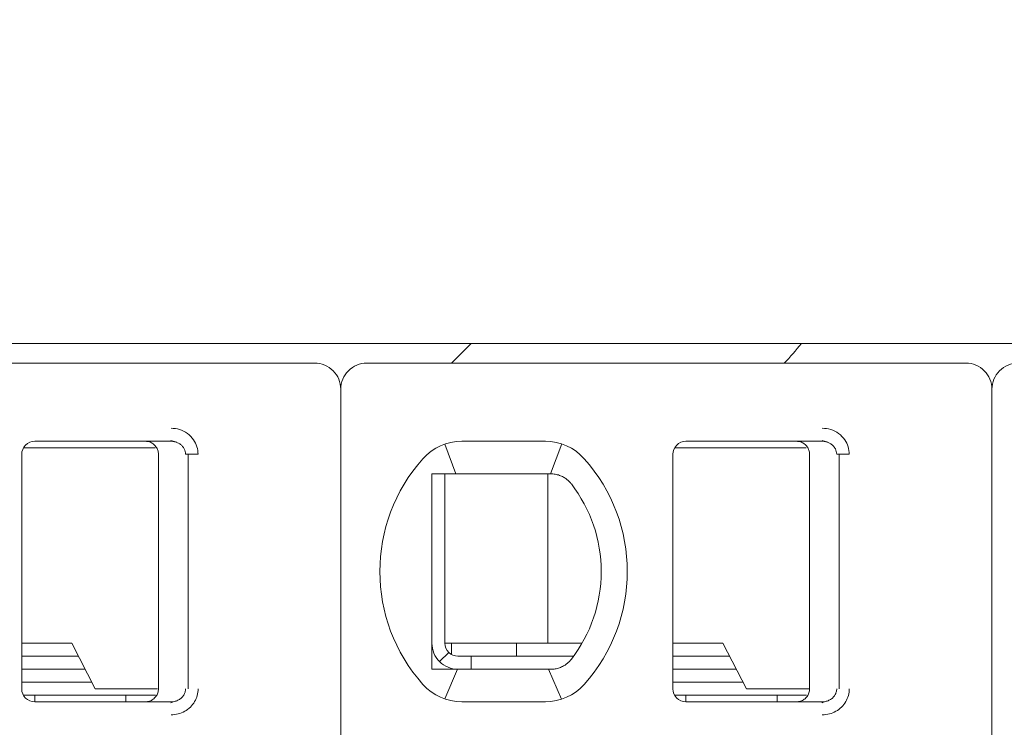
# Model space of a CAD drawing. Header units: millimetres. Extents: x -1114 to 1396, y -630 to 631.
# Tile 647 of 656: x 438.61 to 446.17, y 148.27 to 153.7. Entities that reach past the tile are written whole.
import ezdxf

# ---------------------------------------------------------------- set-up
doc = ezdxf.new("R2010")
doc.units = ezdxf.units.MM
doc.header["$MEASUREMENT"] = 0

msp = doc.modelspace()

# ---------------------------------------------------------------- linework, layer by layer
at = {"lineweight": 18}
for points, knots in [([(1038.9843, -629.7647), (1038.9843, -629.7647), (-1111.4882, -629.7647), (-1111.4882, -629.7647), (-1111.4882, -629.7647), (-1111.4882, -629.7647), (-1111.4882, 630.7883), (-1111.4882, 630.7883), (-1111.4882, 630.7883), (-1111.4882, 630.7883), (1038.9843, 630.7883), (1038.9843, 630.7883)], [0, 0, 0, 0, 0.333333, 0.333333, 0.333333, 0.333333, 0.666667, 0.666667, 0.666667, 0.666667, 1, 1, 1, 1]), ([(441.0729, 150.8657), (441.0729, 150.9187), (441.0518, 150.9696), (441.0143, 151.0071), (441.0143, 151.0071), (440.9768, 151.0446), (440.9259, 151.0657), (440.8729, 151.0657)], [0, 0, 0, 0, 0.5, 0.5, 0.5, 0.5, 1, 1, 1, 1]), ([(441.2729, 151.0657), (441.2198, 151.0657), (441.1689, 151.0446), (441.1314, 151.0071), (441.1314, 151.0071), (441.0939, 150.9696), (441.0729, 150.9187), (441.0729, 150.8657)], [0, 0, 0, 0, 0.5, 0.5, 0.5, 0.5, 1, 1, 1, 1]), ([(446.0729, 150.8657), (446.0729, 150.9187), (446.0518, 150.9696), (446.0143, 151.0071), (446.0143, 151.0071), (445.9768, 151.0446), (445.9259, 151.0657), (445.8729, 151.0657)], [0, 0, 0, 0, 0.5, 0.5, 0.5, 0.5, 1, 1, 1, 1]), ([(446.2729, 151.0657), (446.2198, 151.0657), (446.1689, 151.0446), (446.1314, 151.0071), (446.1314, 151.0071), (446.0939, 150.9696), (446.0729, 150.9187), (446.0729, 150.8657)], [0, 0, 0, 0, 0.5, 0.5, 0.5, 0.5, 1, 1, 1, 1]), ([(439.7703, 150.5657), (439.7923, 150.5658), (439.8135, 150.5626), (439.8346, 150.5558), (439.8346, 150.5558), (439.8557, 150.549), (439.8767, 150.5387), (439.8953, 150.5251), (439.8953, 150.5251), (439.9138, 150.5115), (439.9299, 150.4945), (439.9421, 150.4773), (439.9421, 150.4773), (439.9543, 150.4601), (439.9626, 150.4426), (439.9683, 150.424), (439.9683, 150.424), (439.9741, 150.4055), (439.9772, 150.386), (439.9773, 150.3657)], [0, 0, 0, 0, 0.2, 0.2, 0.2, 0.2, 0.4, 0.4, 0.4, 0.4, 0.6, 0.6, 0.6, 0.6, 0.8, 0.8, 0.8, 0.8, 1, 1, 1, 1]), ([(444.7703, 150.5657), (444.7923, 150.5658), (444.8135, 150.5626), (444.8346, 150.5558), (444.8346, 150.5558), (444.8557, 150.549), (444.8767, 150.5387), (444.8953, 150.5251), (444.8953, 150.5251), (444.9138, 150.5115), (444.9299, 150.4945), (444.9421, 150.4773), (444.9421, 150.4773), (444.9543, 150.4601), (444.9626, 150.4426), (444.9683, 150.424), (444.9683, 150.424), (444.9741, 150.4055), (444.9772, 150.386), (444.9773, 150.3657)], [0, 0, 0, 0, 0.2, 0.2, 0.2, 0.2, 0.4, 0.4, 0.4, 0.4, 0.6, 0.6, 0.6, 0.6, 0.8, 0.8, 0.8, 0.8, 1, 1, 1, 1]), ([(438.7229, 150.4657), (438.6963, 150.4657), (438.6709, 150.4551), (438.6521, 150.4364), (438.6521, 150.4364), (438.6334, 150.4176), (438.6229, 150.3922), (438.6229, 150.3657)], [0, 0, 0, 0, 0.5, 0.5, 0.5, 0.5, 1, 1, 1, 1]), ([(438.7229, 150.4657), (438.6963, 150.4657), (438.6709, 150.4551), (438.6521, 150.4364), (438.6521, 150.4364), (438.6334, 150.4176), (438.6229, 150.3922), (438.6229, 150.3657)], [0, 0, 0, 0, 0.5, 0.5, 0.5, 0.5, 1, 1, 1, 1]), ([(439.6729, 150.3657), (439.6729, 150.3761), (439.6712, 150.3865), (439.668, 150.3965), (439.668, 150.3965), (439.6648, 150.4064), (439.66, 150.4159), (439.6538, 150.4243), (439.6538, 150.4243), (439.6477, 150.4328), (439.6403, 150.4403), (439.6318, 150.4464), (439.6318, 150.4464), (439.6234, 150.4526), (439.6139, 150.4574), (439.604, 150.4607), (439.604, 150.4607), (439.594, 150.464), (439.5834, 150.4657), (439.5729, 150.4657)], [0, 0, 0, 0, 0.2, 0.2, 0.2, 0.2, 0.4, 0.4, 0.4, 0.4, 0.6, 0.6, 0.6, 0.6, 0.8, 0.8, 0.8, 0.8, 1, 1, 1, 1]), ([(439.7703, 150.4657), (439.779, 150.4657), (439.7878, 150.4647), (439.7963, 150.4628), (439.7963, 150.4628), (439.8046, 150.461), (439.8128, 150.4583), (439.8205, 150.4547), (439.8205, 150.4547), (439.8281, 150.4512), (439.8353, 150.4469), (439.8418, 150.4419), (439.8418, 150.4419), (439.848, 150.4371), (439.8536, 150.4317), (439.8586, 150.4258), (439.8586, 150.4258), (439.8631, 150.4203), (439.867, 150.4144), (439.8703, 150.4082), (439.8703, 150.4082), (439.8735, 150.402), (439.876, 150.3954), (439.8778, 150.3886), (439.8778, 150.3886), (439.8798, 150.3811), (439.8808, 150.3734), (439.8808, 150.3657)], [0, 0, 0, 0, 0.142857, 0.142857, 0.142857, 0.142857, 0.285714, 0.285714, 0.285714, 0.285714, 0.428571, 0.428571, 0.428571, 0.428571, 0.571429, 0.571429, 0.571429, 0.571429, 0.714286, 0.714286, 0.714286, 0.714286, 0.857143, 0.857143, 0.857143, 0.857143, 1, 1, 1, 1]), ([(443.7229, 150.4657), (443.6963, 150.4657), (443.6709, 150.4551), (443.6521, 150.4364), (443.6521, 150.4364), (443.6334, 150.4176), (443.6229, 150.3922), (443.6229, 150.3657)], [0, 0, 0, 0, 0.5, 0.5, 0.5, 0.5, 1, 1, 1, 1]), ([(443.7229, 150.4657), (443.6963, 150.4657), (443.6709, 150.4551), (443.6521, 150.4364), (443.6521, 150.4364), (443.6334, 150.4176), (443.6229, 150.3922), (443.6229, 150.3657)], [0, 0, 0, 0, 0.5, 0.5, 0.5, 0.5, 1, 1, 1, 1]), ([(444.6729, 150.3657), (444.6729, 150.3761), (444.6712, 150.3865), (444.668, 150.3965), (444.668, 150.3965), (444.6648, 150.4064), (444.66, 150.4159), (444.6538, 150.4243), (444.6538, 150.4243), (444.6477, 150.4328), (444.6403, 150.4403), (444.6318, 150.4464), (444.6318, 150.4464), (444.6234, 150.4526), (444.6139, 150.4574), (444.604, 150.4607), (444.604, 150.4607), (444.594, 150.464), (444.5834, 150.4657), (444.5729, 150.4657)], [0, 0, 0, 0, 0.2, 0.2, 0.2, 0.2, 0.4, 0.4, 0.4, 0.4, 0.6, 0.6, 0.6, 0.6, 0.8, 0.8, 0.8, 0.8, 1, 1, 1, 1]), ([(444.7703, 150.4657), (444.779, 150.4657), (444.7878, 150.4647), (444.7963, 150.4628), (444.7963, 150.4628), (444.8046, 150.461), (444.8128, 150.4583), (444.8205, 150.4547), (444.8205, 150.4547), (444.8281, 150.4512), (444.8353, 150.4469), (444.8418, 150.4419), (444.8418, 150.4419), (444.848, 150.4371), (444.8536, 150.4317), (444.8586, 150.4258), (444.8586, 150.4258), (444.8631, 150.4203), (444.867, 150.4144), (444.8703, 150.4082), (444.8703, 150.4082), (444.8735, 150.402), (444.876, 150.3954), (444.8778, 150.3886), (444.8778, 150.3886), (444.8798, 150.3811), (444.8808, 150.3734), (444.8808, 150.3657)], [0, 0, 0, 0, 0.142857, 0.142857, 0.142857, 0.142857, 0.285714, 0.285714, 0.285714, 0.285714, 0.428571, 0.428571, 0.428571, 0.428571, 0.571429, 0.571429, 0.571429, 0.571429, 0.714286, 0.714286, 0.714286, 0.714286, 0.857143, 0.857143, 0.857143, 0.857143, 1, 1, 1, 1]), ([(441.8343, 150.2157), (441.8276, 150.2157), (441.8208, 150.2157), (441.8139, 150.2157), (441.8139, 150.2157), (441.8071, 150.2157), (441.8003, 150.2157), (441.7935, 150.2157), (441.7935, 150.2157), (441.7866, 150.2157), (441.7797, 150.2157), (441.7729, 150.2157)], [0, 0, 0, 0, 0.333333, 0.333333, 0.333333, 0.333333, 0.666667, 0.666667, 0.666667, 0.666667, 1, 1, 1, 1]), ([(441.7729, 150.2157), (441.7729, 150.1647), (441.7729, 150.1122), (441.7729, 150.0573), (441.7729, 150.0573), (441.7729, 150.0298), (441.7729, 150.0017), (441.7729, 149.9728), (441.7729, 149.9728), (441.7729, 149.9583), (441.7729, 149.9437), (441.7729, 149.9287), (441.7729, 149.9287), (441.7729, 149.9138), (441.7729, 149.8986), (441.7729, 149.8833), (441.7729, 149.8833), (441.7729, 149.8525), (441.7729, 149.8209), (441.7729, 149.7882), (441.7729, 149.7882), (441.7729, 149.7555), (441.7729, 149.7217), (441.7729, 149.6864), (441.7729, 149.6864), (441.7729, 149.6687), (441.7729, 149.6507), (441.7729, 149.6326), (441.7729, 149.6326), (441.7729, 149.6145), (441.7729, 149.5963), (441.7729, 149.5778), (441.7729, 149.5778), (441.7729, 149.5592), (441.7729, 149.5405), (441.7729, 149.5216), (441.7729, 149.5216), (441.7729, 149.5026), (441.7729, 149.4833), (441.7729, 149.4643), (441.7729, 149.4643), (441.7729, 149.4263), (441.7729, 149.3887), (441.7729, 149.3517), (441.7729, 149.3517), (441.7729, 149.3424), (441.7729, 149.3332), (441.7729, 149.3239), (441.7729, 149.3239), (441.7729, 149.3147), (441.7729, 149.3055), (441.7729, 149.2964), (441.7729, 149.2964), (441.7729, 149.2782), (441.7729, 149.2604), (441.7729, 149.2429), (441.7729, 149.2429), (441.7729, 149.208), (441.7729, 149.1743), (441.7729, 149.1417), (441.7729, 149.1417), (441.7729, 149.1253), (441.7729, 149.1093), (441.7729, 149.0934), (441.7729, 149.0934), (441.7729, 149.0775), (441.7729, 149.0619), (441.7729, 149.0466), (441.7729, 149.0466), (441.7729, 149.0159), (441.7729, 148.9863), (441.7729, 148.9575), (441.7729, 148.9575), (441.7729, 148.9288), (441.7729, 148.9008), (441.7729, 148.8735), (441.7729, 148.8735), (441.7729, 148.8188), (441.7729, 148.7665), (441.7729, 148.7157)], [0, 0, 0, 0, 0.05, 0.05, 0.05, 0.05, 0.1, 0.1, 0.1, 0.1, 0.15, 0.15, 0.15, 0.15, 0.2, 0.2, 0.2, 0.2, 0.25, 0.25, 0.25, 0.25, 0.3, 0.3, 0.3, 0.3, 0.35, 0.35, 0.35, 0.35, 0.4, 0.4, 0.4, 0.4, 0.45, 0.45, 0.45, 0.45, 0.5, 0.5, 0.5, 0.5, 0.55, 0.55, 0.55, 0.55, 0.6, 0.6, 0.6, 0.6, 0.65, 0.65, 0.65, 0.65, 0.7, 0.7, 0.7, 0.7, 0.75, 0.75, 0.75, 0.75, 0.8, 0.8, 0.8, 0.8, 0.85, 0.85, 0.85, 0.85, 0.9, 0.9, 0.9, 0.9, 0.95, 0.95, 0.95, 0.95, 1, 1, 1, 1]), ([(442.002, 150.2157), (441.9969, 150.2157), (441.9917, 150.2157), (441.9864, 150.2157), (441.9864, 150.2157), (441.9811, 150.2157), (441.9758, 150.2157), (441.9704, 150.2157), (441.9704, 150.2157), (441.965, 150.2157), (441.9595, 150.2157), (441.9539, 150.2157), (441.9539, 150.2157), (441.9482, 150.2157), (441.9424, 150.2157), (441.9365, 150.2157), (441.9365, 150.2157), (441.9305, 150.2157), (441.9243, 150.2157), (441.9181, 150.2157), (441.9181, 150.2157), (441.9118, 150.2157), (441.9054, 150.2157), (441.8988, 150.2157), (441.8988, 150.2157), (441.8922, 150.2157), (441.8854, 150.2157), (441.8785, 150.2157), (441.8785, 150.2157), (441.8715, 150.2157), (441.8644, 150.2157), (441.857, 150.2157), (441.857, 150.2157), (441.8497, 150.2157), (441.8421, 150.2157), (441.8343, 150.2157)], [0, 0, 0, 0, 0.111111, 0.111111, 0.111111, 0.111111, 0.222222, 0.222222, 0.222222, 0.222222, 0.333333, 0.333333, 0.333333, 0.333333, 0.444444, 0.444444, 0.444444, 0.444444, 0.555556, 0.555556, 0.555556, 0.555556, 0.666667, 0.666667, 0.666667, 0.666667, 0.777778, 0.777778, 0.777778, 0.777778, 0.888889, 0.888889, 0.888889, 0.888889, 1, 1, 1, 1]), ([(442.6437, 150.2157), (442.6481, 150.2157), (442.6527, 150.2157), (442.6573, 150.2157), (442.6573, 150.2157), (442.6618, 150.2157), (442.6665, 150.2157), (442.6712, 150.2157), (442.6712, 150.2157), (442.6759, 150.2157), (442.6805, 150.2157), (442.6852, 150.2157)], [0, 0, 0, 0, 0.333333, 0.333333, 0.333333, 0.333333, 0.666667, 0.666667, 0.666667, 0.666667, 1, 1, 1, 1]), ([(442.6852, 150.2157), (442.6965, 150.2157), (442.7077, 150.2147), (442.7188, 150.2128), (442.7188, 150.2128), (442.7299, 150.2109), (442.7409, 150.2081), (442.7516, 150.2043), (442.7516, 150.2043), (442.7623, 150.2006), (442.7728, 150.1958), (442.7829, 150.1902)], [0, 0, 0, 0, 0.333333, 0.333333, 0.333333, 0.333333, 0.666667, 0.666667, 0.666667, 0.666667, 1, 1, 1, 1]), ([(442.7829, 150.1902), (442.7912, 150.1856), (442.799, 150.1804), (442.8063, 150.1749), (442.8063, 150.1749), (442.8136, 150.1693), (442.8204, 150.1633), (442.8266, 150.1571), (442.8266, 150.1571), (442.8329, 150.1509), (442.8385, 150.1445), (442.8436, 150.1379)], [0, 0, 0, 0, 0.333333, 0.333333, 0.333333, 0.333333, 0.666667, 0.666667, 0.666667, 0.666667, 1, 1, 1, 1]), ([(441.7729, 148.9157), (441.7729, 148.8626), (441.7939, 148.8117), (441.8314, 148.7742), (441.8314, 148.7742), (441.8689, 148.7367), (441.9198, 148.7157), (441.9729, 148.7157)], [0, 0, 0, 0, 0.5, 0.5, 0.5, 0.5, 1, 1, 1, 1]), ([(441.8729, 148.9157), (441.8729, 148.8891), (441.8834, 148.8637), (441.9021, 148.8449), (441.9021, 148.8449), (441.9209, 148.8262), (441.9463, 148.8157), (441.9729, 148.8157)], [0, 0, 0, 0, 0.5, 0.5, 0.5, 0.5, 1, 1, 1, 1]), ([(442.8436, 148.7934), (442.8382, 148.7865), (442.8324, 148.7799), (442.8261, 148.7737), (442.8261, 148.7737), (442.8198, 148.7674), (442.813, 148.7615), (442.8058, 148.7561), (442.8058, 148.7561), (442.7986, 148.7506), (442.791, 148.7456), (442.7829, 148.7411)], [0, 0, 0, 0, 0.333333, 0.333333, 0.333333, 0.333333, 0.666667, 0.666667, 0.666667, 0.666667, 1, 1, 1, 1]), ([(441.7729, 148.7157), (441.7797, 148.7157), (441.7866, 148.7157), (441.7935, 148.7157), (441.7935, 148.7157), (441.8003, 148.7157), (441.8071, 148.7157), (441.8139, 148.7157), (441.8139, 148.7157), (441.8208, 148.7157), (441.8276, 148.7157), (441.8343, 148.7157)], [0, 0, 0, 0, 0.333333, 0.333333, 0.333333, 0.333333, 0.666667, 0.666667, 0.666667, 0.666667, 1, 1, 1, 1]), ([(441.8343, 148.7157), (441.8421, 148.7157), (441.8497, 148.7157), (441.857, 148.7157), (441.857, 148.7157), (441.8644, 148.7157), (441.8715, 148.7157), (441.8785, 148.7157), (441.8785, 148.7157), (441.8854, 148.7157), (441.8922, 148.7157), (441.8988, 148.7157), (441.8988, 148.7157), (441.9054, 148.7157), (441.9118, 148.7157), (441.9181, 148.7157), (441.9181, 148.7157), (441.9243, 148.7157), (441.9305, 148.7157), (441.9364, 148.7157), (441.9364, 148.7157), (441.9424, 148.7157), (441.9482, 148.7157), (441.9539, 148.7157), (441.9539, 148.7157), (441.9595, 148.7157), (441.965, 148.7157), (441.9704, 148.7157), (441.9704, 148.7157), (441.9758, 148.7157), (441.9811, 148.7157), (441.9864, 148.7157), (441.9864, 148.7157), (441.9917, 148.7157), (441.9969, 148.7157), (442.002, 148.7157)], [0, 0, 0, 0, 0.111111, 0.111111, 0.111111, 0.111111, 0.222222, 0.222222, 0.222222, 0.222222, 0.333333, 0.333333, 0.333333, 0.333333, 0.444444, 0.444444, 0.444444, 0.444444, 0.555556, 0.555556, 0.555556, 0.555556, 0.666667, 0.666667, 0.666667, 0.666667, 0.777778, 0.777778, 0.777778, 0.777778, 0.888889, 0.888889, 0.888889, 0.888889, 1, 1, 1, 1]), ([(442.6852, 148.7157), (442.6805, 148.7157), (442.6758, 148.7157), (442.6712, 148.7157), (442.6712, 148.7157), (442.6665, 148.7157), (442.6618, 148.7157), (442.6572, 148.7157), (442.6572, 148.7157), (442.6526, 148.7157), (442.6481, 148.7157), (442.6437, 148.7157)], [0, 0, 0, 0, 0.333333, 0.333333, 0.333333, 0.333333, 0.666667, 0.666667, 0.666667, 0.666667, 1, 1, 1, 1]), ([(442.7829, 148.7411), (442.7728, 148.7355), (442.7623, 148.7307), (442.7516, 148.727), (442.7516, 148.727), (442.7408, 148.7232), (442.7299, 148.7204), (442.7188, 148.7185), (442.7188, 148.7185), (442.7077, 148.7166), (442.6965, 148.7157), (442.6852, 148.7157)], [0, 0, 0, 0, 0.333333, 0.333333, 0.333333, 0.333333, 0.666667, 0.666667, 0.666667, 0.666667, 1, 1, 1, 1]), ([(438.6229, 148.5657), (438.6229, 148.5391), (438.6334, 148.5137), (438.6521, 148.4949), (438.6521, 148.4949), (438.6709, 148.4762), (438.6963, 148.4657), (438.7229, 148.4657)], [0, 0, 0, 0, 0.5, 0.5, 0.5, 0.5, 1, 1, 1, 1]), ([(438.6229, 148.5657), (438.6229, 148.5391), (438.6334, 148.5137), (438.6521, 148.4949), (438.6521, 148.4949), (438.6709, 148.4762), (438.6963, 148.4657), (438.7229, 148.4657)], [0, 0, 0, 0, 0.5, 0.5, 0.5, 0.5, 1, 1, 1, 1]), ([(439.6729, 148.5657), (439.6729, 148.5552), (439.6712, 148.5448), (439.668, 148.5348), (439.668, 148.5348), (439.6648, 148.5249), (439.66, 148.5154), (439.6538, 148.507), (439.6538, 148.507), (439.6477, 148.4985), (439.6403, 148.491), (439.6318, 148.4849), (439.6318, 148.4849), (439.6234, 148.4787), (439.6139, 148.4739), (439.604, 148.4706), (439.604, 148.4706), (439.594, 148.4673), (439.5834, 148.4657), (439.5729, 148.4657)], [0, 0, 0, 0, 0.2, 0.2, 0.2, 0.2, 0.4, 0.4, 0.4, 0.4, 0.6, 0.6, 0.6, 0.6, 0.8, 0.8, 0.8, 0.8, 1, 1, 1, 1]), ([(439.8808, 148.5657), (439.8808, 148.5572), (439.8795, 148.5487), (439.8772, 148.5405), (439.8772, 148.5405), (439.8748, 148.5323), (439.8714, 148.5244), (439.8669, 148.5171), (439.8669, 148.5171), (439.8623, 148.5097), (439.8567, 148.5028), (439.8502, 148.4967), (439.8502, 148.4967), (439.8436, 148.4904), (439.8362, 148.4849), (439.8281, 148.4805), (439.8281, 148.4805), (439.8196, 148.4757), (439.8103, 148.472), (439.8008, 148.4695), (439.8008, 148.4695), (439.7908, 148.467), (439.7805, 148.4657), (439.7703, 148.4657)], [0, 0, 0, 0, 0.166667, 0.166667, 0.166667, 0.166667, 0.333333, 0.333333, 0.333333, 0.333333, 0.5, 0.5, 0.5, 0.5, 0.666667, 0.666667, 0.666667, 0.666667, 0.833333, 0.833333, 0.833333, 0.833333, 1, 1, 1, 1]), ([(439.9773, 148.5657), (439.9773, 148.5483), (439.9751, 148.5315), (439.9706, 148.5149), (439.9706, 148.5149), (439.966, 148.4984), (439.9592, 148.4821), (439.9504, 148.467), (439.9504, 148.467), (439.9416, 148.4518), (439.9308, 148.438), (439.9179, 148.4254), (439.9179, 148.4254), (439.9051, 148.4129), (439.8902, 148.4018), (439.8745, 148.3928), (439.8745, 148.3928), (439.8588, 148.3839), (439.8423, 148.3773), (439.825, 148.3727), (439.825, 148.3727), (439.8076, 148.3682), (439.7894, 148.3658), (439.7703, 148.3657)], [0, 0, 0, 0, 0.166667, 0.166667, 0.166667, 0.166667, 0.333333, 0.333333, 0.333333, 0.333333, 0.5, 0.5, 0.5, 0.5, 0.666667, 0.666667, 0.666667, 0.666667, 0.833333, 0.833333, 0.833333, 0.833333, 1, 1, 1, 1]), ([(443.6229, 148.5657), (443.6229, 148.5391), (443.6334, 148.5137), (443.6521, 148.4949), (443.6521, 148.4949), (443.6709, 148.4762), (443.6963, 148.4657), (443.7229, 148.4657)], [0, 0, 0, 0, 0.5, 0.5, 0.5, 0.5, 1, 1, 1, 1]), ([(443.6229, 148.5657), (443.6229, 148.5391), (443.6334, 148.5137), (443.6521, 148.4949), (443.6521, 148.4949), (443.6709, 148.4762), (443.6963, 148.4657), (443.7229, 148.4657)], [0, 0, 0, 0, 0.5, 0.5, 0.5, 0.5, 1, 1, 1, 1]), ([(444.6729, 148.5657), (444.6729, 148.5552), (444.6712, 148.5448), (444.668, 148.5348), (444.668, 148.5348), (444.6648, 148.5249), (444.66, 148.5154), (444.6538, 148.507), (444.6538, 148.507), (444.6477, 148.4985), (444.6403, 148.491), (444.6318, 148.4849), (444.6318, 148.4849), (444.6234, 148.4787), (444.6139, 148.4739), (444.604, 148.4706), (444.604, 148.4706), (444.594, 148.4673), (444.5834, 148.4657), (444.5729, 148.4657)], [0, 0, 0, 0, 0.2, 0.2, 0.2, 0.2, 0.4, 0.4, 0.4, 0.4, 0.6, 0.6, 0.6, 0.6, 0.8, 0.8, 0.8, 0.8, 1, 1, 1, 1]), ([(444.8808, 148.5657), (444.8808, 148.5572), (444.8795, 148.5487), (444.8772, 148.5405), (444.8772, 148.5405), (444.8748, 148.5323), (444.8714, 148.5244), (444.8669, 148.5171), (444.8669, 148.5171), (444.8623, 148.5097), (444.8567, 148.5028), (444.8502, 148.4967), (444.8502, 148.4967), (444.8436, 148.4904), (444.8362, 148.4849), (444.8281, 148.4805), (444.8281, 148.4805), (444.8196, 148.4757), (444.8103, 148.472), (444.8008, 148.4695), (444.8008, 148.4695), (444.7908, 148.467), (444.7805, 148.4657), (444.7703, 148.4657)], [0, 0, 0, 0, 0.166667, 0.166667, 0.166667, 0.166667, 0.333333, 0.333333, 0.333333, 0.333333, 0.5, 0.5, 0.5, 0.5, 0.666667, 0.666667, 0.666667, 0.666667, 0.833333, 0.833333, 0.833333, 0.833333, 1, 1, 1, 1]), ([(444.9773, 148.5657), (444.9773, 148.5483), (444.9751, 148.5315), (444.9706, 148.5149), (444.9706, 148.5149), (444.966, 148.4984), (444.9592, 148.4821), (444.9504, 148.467), (444.9504, 148.467), (444.9416, 148.4518), (444.9308, 148.438), (444.9179, 148.4254), (444.9179, 148.4254), (444.9051, 148.4129), (444.8902, 148.4018), (444.8745, 148.3928), (444.8745, 148.3928), (444.8588, 148.3839), (444.8423, 148.3773), (444.825, 148.3727), (444.825, 148.3727), (444.8076, 148.3682), (444.7894, 148.3658), (444.7703, 148.3657)], [0, 0, 0, 0, 0.166667, 0.166667, 0.166667, 0.166667, 0.333333, 0.333333, 0.333333, 0.333333, 0.5, 0.5, 0.5, 0.5, 0.666667, 0.666667, 0.666667, 0.666667, 0.833333, 0.833333, 0.833333, 0.833333, 1, 1, 1, 1])]:
    msp.add_open_spline(points, degree=3, knots=knots, dxfattribs=at)
for points in [[(431.2229, 151.2157), (431.2229, 151.2157), (470.9229, 151.2157), (470.9229, 151.2157)], [(441.9233, 151.0656), (441.9233, 151.0656), (442.0733, 151.2156), (442.0733, 151.2156)], [(444.4784, 151.0656), (444.524, 151.114), (444.5677, 151.164), (444.6096, 151.2156)], [(440.8729, 151.0657), (440.8729, 151.0657), (436.2729, 151.0657), (436.2729, 151.0657)], [(445.8729, 151.0657), (445.8729, 151.0657), (441.2729, 151.0657), (441.2729, 151.0657)], [(441.0729, 150.8657), (441.0729, 150.8657), (441.0729, 140.4457), (441.0729, 140.4457)], [(441.0729, 150.8657), (441.0729, 150.8657), (441.0729, 140.4457), (441.0729, 140.4457)], [(446.0729, 150.8657), (446.0729, 150.8657), (446.0729, 140.4457), (446.0729, 140.4457)], [(446.0729, 150.8657), (446.0729, 150.8657), (446.0729, 140.4457), (446.0729, 140.4457)], [(438.7229, 150.4657), (438.7229, 150.4657), (439.7703, 150.4657), (439.7703, 150.4657)], [(439.7703, 150.4657), (439.7703, 150.4657), (438.7229, 150.4657), (438.7229, 150.4657)], [(439.7703, 150.4657), (439.7703, 150.4657), (439.6716, 150.4657), (439.6716, 150.4657)], [(439.7692, 150.4726), (439.7692, 150.4726), (439.8129, 150.4578), (439.8129, 150.4578)], [(442.002, 150.4657), (441.8882, 150.4657), (441.7798, 150.4172), (441.7039, 150.3323)], [(442.002, 150.4657), (441.8882, 150.4657), (441.7798, 150.4172), (441.7039, 150.3323)], [(442.002, 150.4657), (442.002, 150.4657), (442.6437, 150.4657), (442.6437, 150.4657)], [(442.002, 150.4657), (442.002, 150.4657), (442.6437, 150.4657), (442.6437, 150.4657)], [(442.9418, 150.3323), (442.8659, 150.4172), (442.7575, 150.4657), (442.6437, 150.4657)], [(442.9418, 150.3323), (442.8659, 150.4172), (442.7575, 150.4657), (442.6437, 150.4657)], [(443.7229, 150.4657), (443.7229, 150.4657), (444.7703, 150.4657), (444.7703, 150.4657)], [(444.7703, 150.4657), (444.7703, 150.4657), (443.7229, 150.4657), (443.7229, 150.4657)], [(444.7703, 150.4657), (444.7703, 150.4657), (444.6716, 150.4657), (444.6716, 150.4657)], [(444.7692, 150.4726), (444.7692, 150.4726), (444.8129, 150.4578), (444.8129, 150.4578)], [(439.3037, 150.4157), (439.3037, 150.4157), (438.6362, 150.4157), (438.6362, 150.4157)], [(439.6476, 150.4157), (439.6476, 150.4157), (439.3037, 150.4157), (439.3037, 150.4157)], [(441.8713, 150.4437), (441.8713, 150.4437), (441.9558, 150.2157), (441.9558, 150.2157)], [(442.6845, 150.2157), (442.6845, 150.2157), (442.7701, 150.4452), (442.7701, 150.4452)], [(444.3037, 150.4157), (444.3037, 150.4157), (443.6362, 150.4157), (443.6362, 150.4157)], [(444.6476, 150.4157), (444.6476, 150.4157), (444.3037, 150.4157), (444.3037, 150.4157)], [(438.6229, 148.5657), (438.6229, 148.5657), (438.6229, 150.3657), (438.6229, 150.3657)], [(438.6229, 148.5657), (438.6229, 148.5657), (438.6229, 150.3657), (438.6229, 150.3657)], [(439.6729, 148.5657), (439.6729, 148.5657), (439.6729, 150.3657), (439.6729, 150.3657)], [(439.8808, 150.3657), (439.8808, 150.3657), (439.9773, 150.3657), (439.9773, 150.3657)], [(439.9006, 148.5657), (439.9006, 148.5657), (439.9006, 150.3657), (439.9006, 150.3657)], [(441.7039, 150.3323), (441.2625, 149.8388), (441.2625, 149.0925), (441.7039, 148.599)], [(441.7039, 150.3323), (441.2625, 149.8388), (441.2625, 149.0925), (441.7039, 148.599)], [(442.9418, 148.599), (443.3832, 149.0925), (443.3832, 149.8388), (442.9418, 150.3323)], [(442.9418, 148.599), (443.3832, 149.0925), (443.3832, 149.8388), (442.9418, 150.3323)], [(443.6229, 148.5657), (443.6229, 148.5657), (443.6229, 150.3657), (443.6229, 150.3657)], [(443.6229, 148.5657), (443.6229, 148.5657), (443.6229, 150.3657), (443.6229, 150.3657)], [(444.6729, 148.5657), (444.6729, 148.5657), (444.6729, 150.3657), (444.6729, 150.3657)], [(444.8808, 150.3657), (444.8808, 150.3657), (444.9773, 150.3657), (444.9773, 150.3657)], [(444.9006, 148.5657), (444.9006, 148.5657), (444.9006, 150.3657), (444.9006, 150.3657)], [(441.8729, 150.2156), (441.8729, 150.2156), (441.8729, 148.9157), (441.8729, 148.9157)], [(442.6437, 150.2157), (442.6437, 150.2157), (442.002, 150.2157), (442.002, 150.2157)], [(442.6619, 150.2156), (442.6619, 150.2156), (442.6619, 148.9157), (442.6619, 148.9157)], [(443.0729, 149.4657), (443.0729, 149.7089), (442.9922, 149.9453), (442.8436, 150.1379)], [(442.8436, 148.7934), (442.9922, 148.986), (443.0729, 149.2224), (443.0729, 149.4657)], [(439.0072, 148.9157), (439.0072, 148.9157), (438.6229, 148.9157), (438.6229, 148.9157)], [(439.1877, 148.5657), (439.1877, 148.5657), (439.0072, 148.9157), (439.0072, 148.9157)], [(441.8729, 148.9157), (441.8729, 148.9157), (442.6324, 148.9157), (442.6324, 148.9157)], [(441.9229, 148.8291), (441.9229, 148.8291), (441.9229, 148.9157), (441.9229, 148.9157)], [(442.4229, 148.8157), (442.4229, 148.8157), (442.4229, 148.9157), (442.4229, 148.9157)], [(442.6324, 148.9157), (442.6324, 148.9157), (442.6832, 148.9157), (442.6832, 148.9157)], [(442.9255, 148.9157), (442.9255, 148.9157), (442.6832, 148.9157), (442.6832, 148.9157)], [(444.0072, 148.9157), (444.0072, 148.9157), (443.6229, 148.9157), (443.6229, 148.9157)], [(444.1877, 148.5657), (444.1877, 148.5657), (444.0072, 148.9157), (444.0072, 148.9157)], [(438.6229, 148.8157), (438.6229, 148.8157), (439.0588, 148.8157), (439.0588, 148.8157)], [(441.9021, 148.8449), (441.9021, 148.8449), (441.8314, 148.7742), (441.8314, 148.7742)], [(442.0729, 148.8157), (442.0729, 148.8157), (441.9729, 148.8157), (441.9729, 148.8157)], [(442.0729, 148.8157), (442.0729, 148.8157), (442.8603, 148.8157), (442.8603, 148.8157)], [(442.0729, 148.8157), (442.0729, 148.8157), (442.0729, 148.7157), (442.0729, 148.7157)], [(443.6229, 148.8157), (443.6229, 148.8157), (444.0588, 148.8157), (444.0588, 148.8157)], [(439.1103, 148.7157), (439.1103, 148.7157), (438.6229, 148.7157), (438.6229, 148.7157)], [(441.8723, 148.4873), (441.8723, 148.4873), (441.9697, 148.7156), (441.9697, 148.7156)], [(442.002, 148.7157), (442.002, 148.7157), (442.6437, 148.7157), (442.6437, 148.7157)], [(442.6667, 148.7157), (442.6667, 148.7157), (442.7679, 148.4854), (442.7679, 148.4854)], [(444.1103, 148.7157), (444.1103, 148.7157), (443.6229, 148.7157), (443.6229, 148.7157)], [(439.1619, 148.6157), (439.1619, 148.6157), (438.6229, 148.6157), (438.6229, 148.6157)], [(439.1877, 148.5657), (439.1877, 148.5657), (439.3037, 148.5657), (439.3037, 148.5657)], [(439.3037, 148.5657), (439.3037, 148.5657), (439.6663, 148.5657), (439.6663, 148.5657)], [(441.7039, 148.599), (441.7798, 148.5141), (441.8882, 148.4657), (442.002, 148.4657)], [(441.7039, 148.599), (441.7798, 148.5141), (441.8882, 148.4657), (442.002, 148.4657)], [(442.6437, 148.4657), (442.7575, 148.4657), (442.8659, 148.5141), (442.9418, 148.599)], [(442.6437, 148.4657), (442.7575, 148.4657), (442.8659, 148.5141), (442.9418, 148.599)], [(444.1619, 148.6157), (444.1619, 148.6157), (443.6229, 148.6157), (443.6229, 148.6157)], [(444.1877, 148.5657), (444.1877, 148.5657), (444.3037, 148.5657), (444.3037, 148.5657)], [(444.3037, 148.5657), (444.3037, 148.5657), (444.6663, 148.5657), (444.6663, 148.5657)], [(439.6494, 148.5157), (439.6494, 148.5157), (438.6363, 148.5157), (438.6363, 148.5157)], [(438.7229, 148.4657), (438.7229, 148.4657), (438.7229, 148.5157), (438.7229, 148.5157)], [(439.4229, 148.5157), (439.4229, 148.5157), (439.4229, 148.4657), (439.4229, 148.4657)], [(444.6494, 148.5157), (444.6494, 148.5157), (443.6363, 148.5157), (443.6363, 148.5157)], [(443.7229, 148.4657), (443.7229, 148.4657), (443.7229, 148.5157), (443.7229, 148.5157)], [(444.4229, 148.5157), (444.4229, 148.5157), (444.4229, 148.4657), (444.4229, 148.4657)], [(438.7229, 148.4657), (438.7229, 148.4657), (439.7703, 148.4657), (439.7703, 148.4657)], [(438.7229, 148.4657), (438.7229, 148.4657), (439.7703, 148.4657), (439.7703, 148.4657)], [(439.7925, 148.4677), (439.7925, 148.4677), (439.7692, 148.4587), (439.7692, 148.4587)], [(439.7703, 148.4588), (439.7703, 148.4588), (439.7703, 148.4657), (439.7703, 148.4657)], [(442.002, 148.4657), (442.002, 148.4657), (442.6437, 148.4657), (442.6437, 148.4657)], [(442.6437, 148.4657), (442.6437, 148.4657), (442.002, 148.4657), (442.002, 148.4657)], [(443.7229, 148.4657), (443.7229, 148.4657), (444.7703, 148.4657), (444.7703, 148.4657)], [(443.7229, 148.4657), (443.7229, 148.4657), (444.7703, 148.4657), (444.7703, 148.4657)], [(444.7925, 148.4677), (444.7925, 148.4677), (444.7692, 148.4587), (444.7692, 148.4587)], [(444.7703, 148.4588), (444.7703, 148.4588), (444.7703, 148.4657), (444.7703, 148.4657)]]:
    msp.add_open_spline(points, degree=3, dxfattribs=at)

doc.saveas('drawing.dxf')
